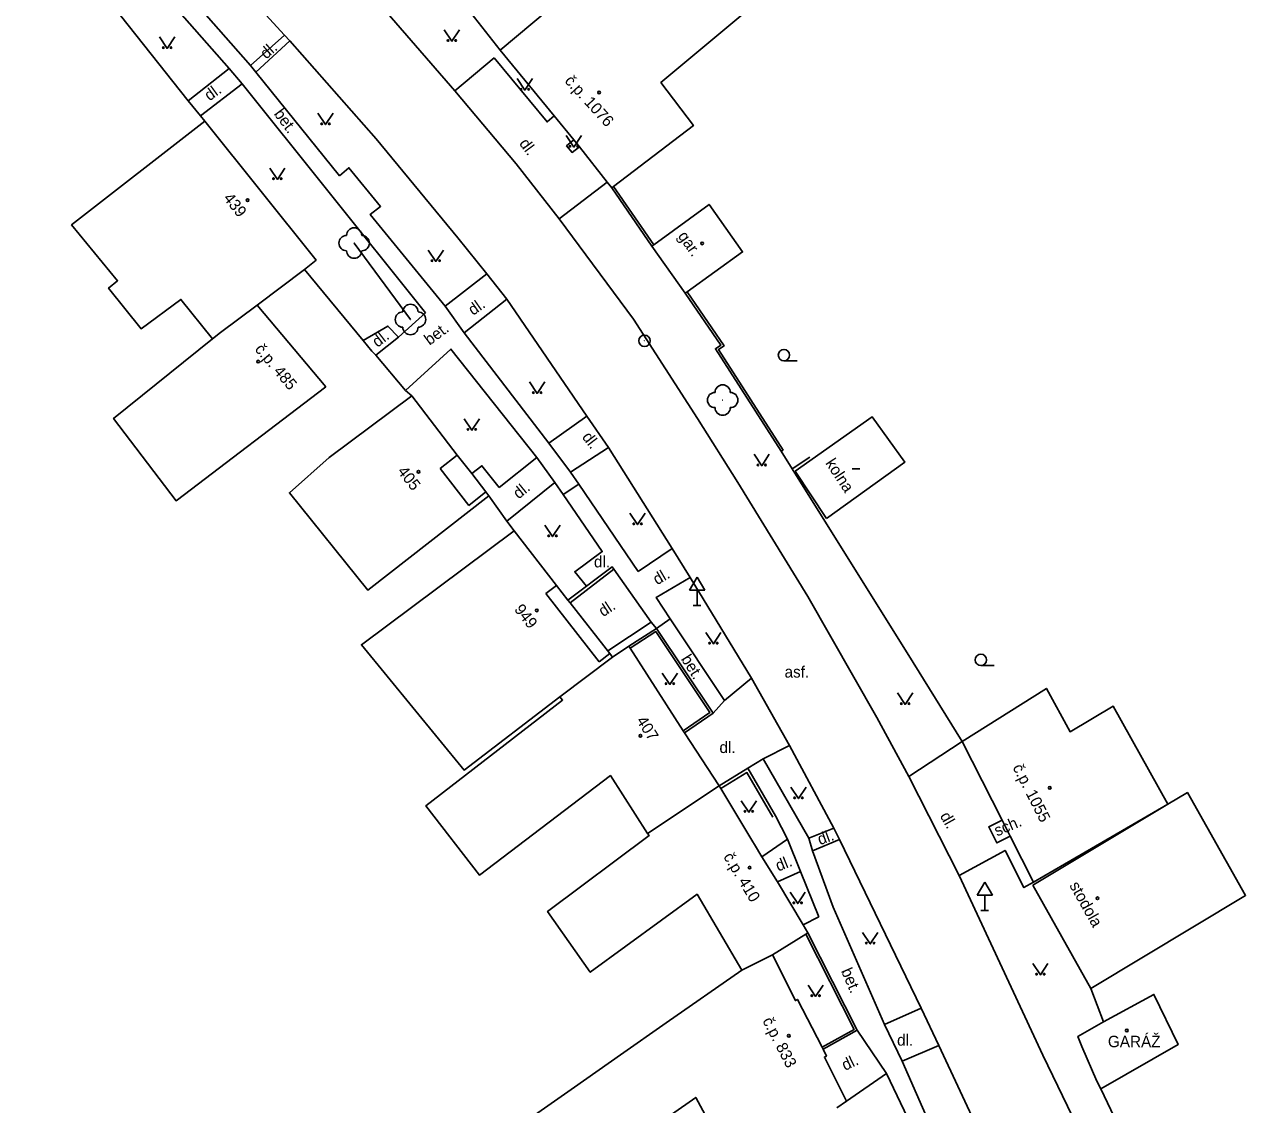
# Model space of a CAD drawing. Extents: x -577457 to -568404, y -1208466 to -1201387.
# Drawn here: x -573703.8 to -573623.7, y -1206740.5 to -1206669.6 of the extents above; entities that cross this region are included whole.
import ezdxf

# ---------------------------------------------------------------- set-up
doc = ezdxf.new("R2010")
doc.units = 0
for name, color, linetype in [('BUDOVY_MĚŘ', 7, 'Continuous'), ('BUDOVY_NEMĚŘ', 7, 'Continuous'), ('MAP_ZN_BP', 7, 'Continuous'), ('POMOC_POPIS', 7, 'Continuous'), ('ROZHRANÍ_PLOCH', 7, 'Continuous'), ('ZELEŇ', 7, 'Continuous'), ('ZN_BUDOV', 7, 'Continuous'), ('ZN_DOPLŇKOVÉ', 7, 'Continuous'), ('ZN_KULTUR', 7, 'Continuous'), ('Č_POPIS_ORIENT', 7, 'Continuous')]:
    doc.layers.add(name, color=color, linetype=linetype)

msp = doc.modelspace()

# ---------------------------------------------------------------- linework, layer by layer
at = {"layer": 'BUDOVY_MĚŘ'}
for points in [[(-573672.56, -1206671.32), (-573669.02, -1206675.63), (-573667.72, -1206677.2), (-573667.36, -1206677.66), (-573665.54, -1206679.98), (-573665.24, -1206680.36)], [(-573691.92, -1206675.99), (-573684.63, -1206685.1), (-573685.39, -1206685.71), (-573688.5, -1206688.05)], [(-573662.48, -1206684.09), (-573662.6, -1206684.18)], [(-573662.6, -1206684.18), (-573660.41, -1206687.26)], [(-573660.41, -1206687.26), (-573660.29, -1206687.17)], [(-573683.98, -1206693.42), (-573688.5, -1206688.05)], [(-573678.35, -1206694.01), (-573675.37, -1206697.9)], [(-573676.49, -1206698.77), (-573675.37, -1206697.9)], [(-573675.37, -1206697.9), (-573674.42, -1206699.11), (-573673.49, -1206700.31)], [(-573674.61, -1206701.19), (-573676.49, -1206698.77)], [(-573653.21, -1206698.94), (-573651.15, -1206702.05)], [(-573673.49, -1206700.31), (-573674.61, -1206701.19)], [(-573673.49, -1206700.31), (-573673.29, -1206700.57)], [(-573671.64, -1206702.87), (-573668.86, -1206706.44)], [(-573669.56, -1206706.98), (-573668.86, -1206706.44)], [(-573668.86, -1206706.44), (-573668.11, -1206707.4), (-573667.96, -1206707.59), (-573665.36, -1206710.92)], [(-573666.06, -1206711.46), (-573669.56, -1206706.98)], [(-573665.18, -1206711.16), (-573664.11, -1206710.42)], [(-573664.11, -1206710.42), (-573664.03, -1206710.55)], [(-573665.36, -1206710.92), (-573666.06, -1206711.46)], [(-573665.36, -1206710.92), (-573665.18, -1206711.16)], [(-573664.03, -1206710.55), (-573660.54, -1206715.99)], [(-573660.54, -1206715.99), (-573660.46, -1206716.12)], [(-573660.46, -1206716.12), (-573658.19, -1206719.59)], [(-573642.25, -1206716.68), (-573639.63, -1206721.85), (-573639.1, -1206722.89), (-573637.56, -1206725.92)], [(-573658.19, -1206719.59), (-573658.09, -1206719.76)], [(-573658.09, -1206719.76), (-573655.97, -1206723.26)], [(-573655.97, -1206723.26), (-573655.87, -1206723.43)], [(-573655.87, -1206723.43), (-573655.38, -1206724.25), (-573654.37, -1206725.9), (-573652.68, -1206728.72), (-573652.37, -1206729.24)], [(-573637.61, -1206726.1), (-573633.81, -1206732.89)], [(-573652.5, -1206729.32), (-573654.69, -1206730.69)], [(-573652.37, -1206729.24), (-573652.5, -1206729.32)], [(-573654.69, -1206730.69), (-573653.19, -1206733.68), (-573653.06, -1206733.61), (-573651.44, -1206736.74)], [(-573632.99, -1206735.08), (-573634.66, -1206736.03), (-573634.4, -1206736.7)], [(-573651.44, -1206736.74), (-573651.37, -1206736.87)], [(-573651.37, -1206736.87), (-573651.15, -1206737.32), (-573651.28, -1206737.39), (-573649.84, -1206740.29)], [(-573633.42, -1206738.97), (-573633.15, -1206739.48)], [(-573649.84, -1206740.29), (-573650.48, -1206740.72)]]:
    msp.add_lwpolyline(points, dxfattribs=at)
at = {"layer": 'BUDOVY_NEMĚŘ'}
for points in [[(-573665.12, -1206680.27), (-573659.88, -1206676.27), (-573662.01, -1206673.45), (-573652.83, -1206665.78), (-573658.24, -1206659.32), (-573672.56, -1206671.32)], [(-573690.89, -1206689.84), (-573691.42, -1206690.26), (-573693.5, -1206687.68), (-573696.11, -1206689.6), (-573698.24, -1206686.93), (-573697.65, -1206686.45), (-573700.67, -1206682.79), (-573691.92, -1206675.99)], [(-573660.29, -1206687.17), (-573656.65, -1206684.56), (-573658.85, -1206681.44), (-573662.48, -1206684.09)], [(-573690.89, -1206689.84), (-573688.5, -1206688.05)], [(-573683.98, -1206693.42), (-573693.81, -1206700.89), (-573697.91, -1206695.49), (-573691.42, -1206690.26)], [(-573673.29, -1206700.57), (-573681.24, -1206706.75), (-573686.38, -1206700.36), (-573683.76, -1206698.06), (-573678.35, -1206694.01)], [(-573651.15, -1206702.05), (-573646.02, -1206698.36), (-573648.15, -1206695.39), (-573653.21, -1206698.94)], [(-573668.63, -1206713.75), (-573674.92, -1206718.56), (-573681.65, -1206710.33), (-573671.64, -1206702.87)], [(-573665.18, -1206711.16), (-573668.63, -1206713.75), (-573668.46, -1206713.97), (-573677.43, -1206720.9), (-573673.9, -1206725.46), (-573665.32, -1206718.92), (-573662.9, -1206722.71)], [(-573642.25, -1206716.68), (-573636.72, -1206713.2), (-573635.17, -1206716.04), (-573632.34, -1206714.37), (-573628.76, -1206720.79)], [(-573662.9, -1206722.71), (-573658.19, -1206719.59)], [(-573628.76, -1206720.79), (-573627.48, -1206720.04), (-573623.66, -1206726.78), (-573633.81, -1206732.89)], [(-573637.61, -1206726.1), (-573628.76, -1206720.79)], [(-573628.76, -1206720.79), (-573637.56, -1206725.92)], [(-573656.71, -1206731.68), (-573659.64, -1206726.7), (-573666.64, -1206731.82), (-573669.44, -1206727.83), (-573662.79, -1206722.86), (-573662.9, -1206722.71)], [(-573656.71, -1206731.68), (-573654.69, -1206730.69)], [(-573658.29, -1206746.08), (-573658.46, -1206745.84), (-573657.11, -1206744.87), (-573659.73, -1206740.04), (-573674.02, -1206750.03), (-573674.46, -1206749.44), (-573679.5, -1206752.91), (-573681.73, -1206749.2), (-573667.68, -1206739.36), (-573664.67, -1206737.25), (-573661.66, -1206735.15), (-573656.71, -1206731.68)], [(-573632.99, -1206735.08), (-573629.67, -1206733.28), (-573628.08, -1206736.56), (-573633.15, -1206739.48)]]:
    msp.add_lwpolyline(points, dxfattribs=at)
at = {"layer": 'MAP_ZN_BP'}
for radius in [0.375, 0.0005]:
    msp.add_circle((-573663.09, -1206690.39), radius, dxfattribs=at)
at = {"layer": 'ROZHRANÍ_PLOCH'}
for points in [[(-573702, -1206654.26), (-573696.12, -1206660.04), (-573686.69, -1206670.33)], [(-573703.76, -1206656.17), (-573699.56, -1206660.67), (-573695.55, -1206664.78), (-573688.92, -1206672.33), (-573686.69, -1206670.33)], [(-573697.55, -1206666.13), (-573696.68, -1206665.32), (-573690.32, -1206672.53), (-573693.02, -1206674.64)], [(-573680.97, -1206667.7), (-573675.52, -1206673.99)], [(-573686.69, -1206670.33), (-573686.35, -1206670.72)], [(-573686.35, -1206670.72), (-573688.58, -1206672.76), (-573683.1, -1206679.58)], [(-573686.35, -1206670.72), (-573680.68, -1206677.15), (-573675.34, -1206683.64), (-573673.43, -1206686.01)], [(-573675.52, -1206673.99), (-573672.94, -1206671.82)], [(-573672.94, -1206671.82), (-573669.48, -1206676.03), (-573669.02, -1206675.63)], [(-573690.32, -1206672.53), (-573689.47, -1206673.53)], [(-573688.58, -1206672.76), (-573688.92, -1206672.33)], [(-573692.22, -1206675.63), (-573689.47, -1206673.53), (-573684.04, -1206680.33)], [(-573675.52, -1206673.99), (-573671.5, -1206678.78), (-573668.68, -1206682.4)], [(-573667.72, -1206677.2), (-573668.2, -1206677.61), (-573667.84, -1206678.03), (-573667.36, -1206677.66)], [(-573683.1, -1206679.58), (-573682.47, -1206679.04), (-573680.4, -1206681.58), (-573681.09, -1206682.11), (-573676.16, -1206688.13), (-573673.43, -1206686.01)], [(-573665.54, -1206679.98), (-573668.68, -1206682.4)], [(-573684.04, -1206680.33), (-573677.45, -1206688.55)], [(-573665.24, -1206680.36), (-573665.12, -1206680.27)], [(-573662.6, -1206684.18), (-573665.24, -1206680.36)], [(-573668.68, -1206682.4), (-573663.81, -1206688.98), (-573659.6, -1206695.49), (-573656.97, -1206699.7), (-573652.37, -1206707.17), (-573647.84, -1206715.1), (-573645.75, -1206718.99)], [(-573673.43, -1206686.01), (-573672.12, -1206687.67)], [(-573654.12, -1206697.64), (-573658.44, -1206690.91), (-573658.08, -1206690.68), (-573660.41, -1206687.26)], [(-573672.12, -1206687.67), (-573674.91, -1206689.86), (-573669.36, -1206697.11), (-573666.86, -1206695.34)], [(-573672.12, -1206687.67), (-573666.86, -1206695.34)], [(-573681.53, -1206690.37), (-573679.92, -1206689.43), (-573679.23, -1206690.16), (-573677.45, -1206688.55)], [(-573676.16, -1206688.13), (-573674.91, -1206689.86)], [(-573680.71, -1206691.34), (-573679.23, -1206690.16)], [(-573678.77, -1206693.66), (-573675.78, -1206690.94), (-573670.14, -1206698.04)], [(-573666.86, -1206695.34), (-573665.45, -1206697.39)], [(-573669.36, -1206697.11), (-573667.95, -1206699.01)], [(-573665.45, -1206697.39), (-573667.95, -1206699.01), (-573667.4, -1206699.81), (-573663.5, -1206705.54)], [(-573665.45, -1206697.39), (-573661.27, -1206704.01)], [(-573654.12, -1206697.64), (-573653.99, -1206697.56)], [(-573653.4, -1206698.8), (-573654.12, -1206697.64)], [(-573670.14, -1206698.04), (-573672.62, -1206700.01)], [(-573670.14, -1206698.04), (-573668.97, -1206699.68)], [(-573652.25, -1206698.03), (-573653.4, -1206698.8)], [(-573672.62, -1206700.01), (-573673.75, -1206698.59), (-573674.42, -1206699.11)], [(-573672.12, -1206702.22), (-573668.97, -1206699.68), (-573668.43, -1206700.47), (-573665.86, -1206704.22), (-573667.66, -1206705.55), (-573666.9, -1206706.49)], [(-573668.43, -1206700.47), (-573667.4, -1206699.81)], [(-573673.29, -1206700.57), (-573672.12, -1206702.22), (-573671.64, -1206702.87)], [(-573661.27, -1206704.01), (-573663.5, -1206705.54)], [(-573661.27, -1206704.01), (-573660.1, -1206705.93)], [(-573665.1, -1206705.38), (-573662.66, -1206708.86)], [(-573660.1, -1206705.93), (-573662.32, -1206707.23), (-573661.4, -1206708.64)], [(-573660.1, -1206705.93), (-573656.07, -1206712.52), (-573657.84, -1206714)], [(-573662.3, -1206709.26), (-573661.4, -1206708.64)], [(-573661.4, -1206708.64), (-573657.84, -1206714)], [(-573664.11, -1206710.42), (-573662.3, -1206709.26), (-573658.59, -1206714.82), (-573660.46, -1206716.12)], [(-573656.07, -1206712.52), (-573653.58, -1206716.94)], [(-573657.84, -1206714), (-573658.59, -1206714.82)], [(-573642.25, -1206716.68), (-573645.75, -1206718.99)], [(-573653.58, -1206716.94), (-573655.3, -1206717.82)], [(-573653.58, -1206716.94), (-573650.66, -1206722.36)], [(-573658.19, -1206719.59), (-573656.3, -1206718.44), (-573654.49, -1206721.55)], [(-573655.3, -1206717.82), (-573656.3, -1206718.44)], [(-573655.3, -1206717.82), (-573652.3, -1206723.03), (-573650.66, -1206722.36)], [(-573658.09, -1206719.76), (-573656.37, -1206718.72), (-573654.67, -1206721.65)], [(-573645.75, -1206718.99), (-573642.44, -1206725.47)], [(-573654.49, -1206721.55), (-573653.7, -1206723.1), (-573655.38, -1206724.25)], [(-573650.66, -1206722.36), (-573650.29, -1206723.12)], [(-573653.7, -1206723.1), (-573652.86, -1206725.22)], [(-573652.3, -1206723.03), (-573652.06, -1206723.85)], [(-573650.29, -1206723.12), (-573652.06, -1206723.85), (-573650.71, -1206727.55)], [(-573650.29, -1206723.12), (-573644.93, -1206734.18), (-573647.34, -1206735.25)], [(-573642.44, -1206725.47), (-573639.43, -1206723.83), (-573638.2, -1206726.27), (-573637.56, -1206725.92)], [(-573654.37, -1206725.9), (-573652.86, -1206725.22), (-573651.65, -1206728.18)], [(-573642.44, -1206725.47), (-573636.96, -1206737.27), (-573630.79, -1206750.01)], [(-573650.71, -1206727.55), (-573647.34, -1206735.25)], [(-573651.65, -1206728.18), (-573652.68, -1206728.72)], [(-573652.37, -1206729.24), (-573649.13, -1206735.63), (-573651.37, -1206736.87)], [(-573632.99, -1206735.08), (-573633.81, -1206732.89)], [(-573644.93, -1206734.18), (-573643.77, -1206736.62)], [(-573647.34, -1206735.25), (-573646.18, -1206737.66)], [(-573649.13, -1206735.63), (-573647.21, -1206738.46)], [(-573643.77, -1206736.62), (-573646.18, -1206737.66), (-573642.19, -1206746.77), (-573639.74, -1206745.29)], [(-573643.77, -1206736.62), (-573639.74, -1206745.29)], [(-573649.84, -1206740.29), (-573647.21, -1206738.46)], [(-573647.21, -1206738.46), (-573643.52, -1206746.2), (-573646.67, -1206747.67)], [(-573631.4, -1206743.14), (-573633.15, -1206739.48)]]:
    msp.add_lwpolyline(points, dxfattribs=at)
at = {"layer": 'ZELEŇ'}
msp.add_lwpolyline([(-573682.13, -1206683.98), (-573678.44, -1206689)], dxfattribs=at)
for centre in [(-573682.13, -1206683.98), (-573678.44, -1206689), (-573657.96, -1206694.28)]:
    msp.add_circle(centre, 0.0005, dxfattribs=at)
for centre, start, end in [((-573682.13, -1206683.48), 0, 179.99999), ((-573682.63, -1206683.98), 89.99999, 269.99999), ((-573681.63, -1206683.98), 270, 89.99999), ((-573682.13, -1206684.48), 179.99999, 359.99999), ((-573678.44, -1206688.5), 0, 179.99999), ((-573678.94, -1206689), 89.99999, 269.99999), ((-573677.94, -1206689), 270, 89.99999), ((-573678.44, -1206689.5), 179.99999, 359.99999), ((-573657.96, -1206693.78), 0, 179.99999), ((-573658.46, -1206694.28), 89.99999, 269.99999), ((-573657.46, -1206694.28), 270, 89.99999), ((-573657.96, -1206694.78), 179.99999, 359.99999)]:
    msp.add_arc(centre, 0.5, start, end, dxfattribs=at)
at = {"layer": 'ZN_BUDOV'}
msp.add_line((-573649.47, -1206698.8), (-573648.97, -1206698.8), dxfattribs=at)
for centre in [(-573666.07, -1206674.1), (-573689.12, -1206681.16), (-573659.31, -1206684), (-573688.43, -1206691.76), (-573677.91, -1206698.99), (-573670.15, -1206708.08), (-573663.36, -1206716.31), (-573636.51, -1206719.73), (-573656.19, -1206724.96), (-573633.37, -1206726.97), (-573653.62, -1206735.99), (-573631.45, -1206735.64)]:
    msp.add_circle(centre, 0.0875, dxfattribs=at)
at = {"layer": 'ZN_DOPLŇKOVÉ'}
for p, q in [((-573659.64, -1206705.894), (-573660.14, -1206706.76)), ((-573659.64, -1206705.894), (-573659.14, -1206706.76)), ((-573660.14, -1206706.76), (-573659.14, -1206706.76)), ((-573659.64, -1206707.76), (-573659.64, -1206706.76)), ((-573659.89, -1206707.76), (-573659.39, -1206707.76)), ((-573640.77, -1206725.904), (-573641.27, -1206726.77)), ((-573640.77, -1206725.904), (-573640.27, -1206726.77)), ((-573641.27, -1206726.77), (-573640.27, -1206726.77)), ((-573640.77, -1206727.77), (-573640.77, -1206726.77)), ((-573641.02, -1206727.77), (-573640.52, -1206727.77))]:
    msp.add_line(p, q, dxfattribs=at)
for points in [[(-573693.02, -1206674.64), (-573698.87, -1206667.23)], [(-573674.48, -1206668.88), (-573672.56, -1206671.32)], [(-573693.02, -1206674.64), (-573692.22, -1206675.63)], [(-573691.92, -1206675.99), (-573692.22, -1206675.63)], [(-573665.12, -1206680.27), (-573662.48, -1206684.09)], [(-573681.53, -1206690.37), (-573685.39, -1206685.71)], [(-573660.29, -1206687.17), (-573657.87, -1206690.73), (-573658.23, -1206690.96), (-573653.99, -1206697.56)], [(-573681.53, -1206690.37), (-573680.98, -1206691.07)], [(-573680.71, -1206691.34), (-573680.98, -1206691.07)], [(-573680.71, -1206691.34), (-573678.77, -1206693.66)], [(-573678.35, -1206694.01), (-573678.77, -1206693.66)], [(-573653.4, -1206698.8), (-573645.46, -1206711.5), (-573642.25, -1206716.68)], [(-573667.96, -1206707.59), (-573665.1, -1206705.38), (-573665.21, -1206705.22), (-573668.11, -1206707.4)], [(-573665.5, -1206710.73), (-573662.66, -1206708.86), (-573662.3, -1206709.26)], [(-573660.54, -1206715.99), (-573658.8, -1206714.78), (-573662.35, -1206709.47), (-573664.03, -1206710.55)], [(-573639.63, -1206721.85), (-573640.51, -1206722.29), (-573639.97, -1206723.34), (-573639.1, -1206722.89)], [(-573651.44, -1206736.74), (-573649.33, -1206735.57), (-573652.5, -1206729.32)], [(-573634.4, -1206736.7), (-573633.42, -1206738.97)]]:
    msp.add_lwpolyline(points, dxfattribs=at)
at = {"layer": 'ZN_KULTUR'}
for p, q in [((-573653.94, -1206691.705), (-573653.065, -1206691.705)), ((-573641.02, -1206711.705), (-573640.145, -1206711.705))]:
    msp.add_line(p, q, dxfattribs=at)
for points in [[(-573676.22, -1206669.99), (-573675.72, -1206670.74), (-573675.22, -1206669.99)], [(-573694.9, -1206670.46), (-573694.4, -1206671.21), (-573693.9, -1206670.46)], [(-573671.44, -1206673.19), (-573670.94, -1206673.94), (-573670.44, -1206673.19)], [(-573684.51, -1206675.46), (-573684.01, -1206676.21), (-573683.51, -1206675.46)], [(-573668.22, -1206676.93), (-573667.72, -1206677.68), (-573667.22, -1206676.93)], [(-573687.67, -1206679.06), (-573687.17, -1206679.81), (-573686.67, -1206679.06)], [(-573677.28, -1206684.44), (-573676.78, -1206685.19), (-573676.28, -1206684.44)], [(-573670.63, -1206693.09), (-573670.13, -1206693.84), (-573669.63, -1206693.09)], [(-573674.91, -1206695.51), (-573674.41, -1206696.26), (-573673.91, -1206695.51)], [(-573655.9, -1206697.84), (-573655.4, -1206698.59), (-573654.9, -1206697.84)], [(-573669.62, -1206702.49), (-573669.12, -1206703.24), (-573668.62, -1206702.49)], [(-573664.04, -1206701.7), (-573663.54, -1206702.45), (-573663.04, -1206701.7)], [(-573659.07, -1206709.53), (-573658.57, -1206710.28), (-573658.07, -1206709.53)], [(-573661.92, -1206712.19), (-573661.42, -1206712.94), (-573660.92, -1206712.19)], [(-573646.49, -1206713.5), (-573645.99, -1206714.25), (-573645.49, -1206713.5)], [(-573653.49, -1206719.68), (-573652.99, -1206720.43), (-573652.49, -1206719.68)], [(-573656.74, -1206720.57), (-573656.24, -1206721.32), (-573655.74, -1206720.57)], [(-573653.54, -1206726.57), (-573653.04, -1206727.32), (-573652.54, -1206726.57)], [(-573648.78, -1206729.21), (-573648.28, -1206729.96), (-573647.78, -1206729.21)], [(-573637.62, -1206731.25), (-573637.12, -1206732), (-573636.62, -1206731.25)], [(-573652.36, -1206732.66), (-573651.86, -1206733.41), (-573651.36, -1206732.66)]]:
    msp.add_lwpolyline(points, dxfattribs=at)
for centre, radius in [((-573694.65, -1206671.16), 0.05), ((-573694.15, -1206671.16), 0.05), ((-573675.97, -1206670.69), 0.05), ((-573675.47, -1206670.69), 0.05), ((-573671.19, -1206673.89), 0.05), ((-573670.69, -1206673.89), 0.05), ((-573684.26, -1206676.16), 0.05), ((-573683.76, -1206676.16), 0.05), ((-573667.97, -1206677.63), 0.05), ((-573667.47, -1206677.63), 0.05), ((-573687.42, -1206679.76), 0.05), ((-573686.92, -1206679.76), 0.05), ((-573677.03, -1206685.14), 0.05), ((-573676.53, -1206685.14), 0.05), ((-573653.94, -1206691.33), 0.375), ((-573670.38, -1206693.79), 0.05), ((-573669.88, -1206693.79), 0.05), ((-573674.66, -1206696.21), 0.05), ((-573674.16, -1206696.21), 0.05), ((-573655.65, -1206698.54), 0.05), ((-573655.15, -1206698.54), 0.05), ((-573663.79, -1206702.4), 0.05), ((-573663.29, -1206702.4), 0.05), ((-573669.37, -1206703.19), 0.05), ((-573668.87, -1206703.19), 0.05), ((-573658.82, -1206710.23), 0.05), ((-573658.32, -1206710.23), 0.05), ((-573641.02, -1206711.33), 0.375), ((-573661.67, -1206712.89), 0.05), ((-573661.17, -1206712.89), 0.05), ((-573646.24, -1206714.2), 0.05), ((-573645.74, -1206714.2), 0.05), ((-573653.24, -1206720.38), 0.05), ((-573652.74, -1206720.38), 0.05), ((-573656.49, -1206721.27), 0.05), ((-573655.99, -1206721.27), 0.05), ((-573653.29, -1206727.27), 0.05), ((-573652.79, -1206727.27), 0.05), ((-573648.53, -1206729.91), 0.05), ((-573648.03, -1206729.91), 0.05), ((-573637.37, -1206731.95), 0.05), ((-573636.87, -1206731.95), 0.05), ((-573652.11, -1206733.36), 0.05), ((-573651.61, -1206733.36), 0.05)]:
    msp.add_circle(centre, radius, dxfattribs=at)

# ---------------------------------------------------------------- texts
at = {"layer": 'POMOC_POPIS'}
for s, rotation, p in [('dl.', 41.30986, (-573687.9, -1206671.95)), ('dl.', 36.06042, (-573691.62, -1206674.69)), ('bet.', 306.45307, (-573687.43, -1206675.51)), ('dl.', 306.20738, (-573671.34, -1206677.45)), ('gar.', 305.40003, (-573660.93, -1206683.53)), ('dl.', 35.13417, (-573674.33, -1206688.76)), ('bet.', 36.43083, (-573677.19, -1206690.72)), ('dl.', 37.56861, (-573680.6, -1206690.86)), ('dl.', 307.42704, (-573667.22, -1206696.72)), ('kolna', 303.51001, (-573651.25, -1206698.42)), ('dl.', 39.18435, (-573671.34, -1206700.81)), ('dl.', 30.28798, (-573662.26, -1206706.44)), ('dl.', 33.14022, (-573665.8, -1206708.53)), ('bet.', 302.29597, (-573660.72, -1206711.27)), ('dl.', 299.28416, (-573643.73, -1206721.56)), ('dl.', 20.15763, (-573651.58, -1206723.49)), ('sch.', 23.09685, (-573639.96, -1206722.92)), ('dl.', 22.06793, (-573654.31, -1206725.22)), ('stodola', 299.27998, (-573635.24, -1206726.12)), ('bet.', 293.31222, (-573650.21, -1206731.73)), ('dl.', 25.64101, (-573649.93, -1206738.3))]:
    msp.add_text(s, height=0.75, rotation=rotation, dxfattribs=at).set_placement(p)
for s, p in [('dl.', (-573666.4, -1206705.26)), ('asf.', (-573653.9, -1206712.49)), ('dl.', (-573658.17, -1206717.44)), ('dl.', (-573646.52, -1206736.64)), ('GARÁŽ', (-573632.69, -1206736.74))]:
    msp.add_text(s, height=0.75, dxfattribs=at).set_placement(p)
at = {"layer": 'Č_POPIS_ORIENT'}
for s, rotation, p in [('č.p. 1076', 312.55988, (-573668.37, -1206673.38)), ('439', 308.63999, (-573690.75, -1206681.05)), ('č.p. 485', 310.30002, (-573688.69, -1206690.97)), ('405', 307.90001, (-573679.33, -1206698.97)), ('949', 307.96, (-573671.67, -1206708.03)), ('407', 302.68002, (-573663.65, -1206715.31)), ('č.p. 1055', 296.91126, (-573638.96, -1206718.38)), ('č.p. 410', 301.07001, (-573657.94, -1206724.24)), ('č.p. 833', 297.37002, (-573655.37, -1206735))]:
    msp.add_text(s, height=0.75, rotation=rotation, dxfattribs=at).set_placement(p)

doc.saveas('drawing.dxf')
